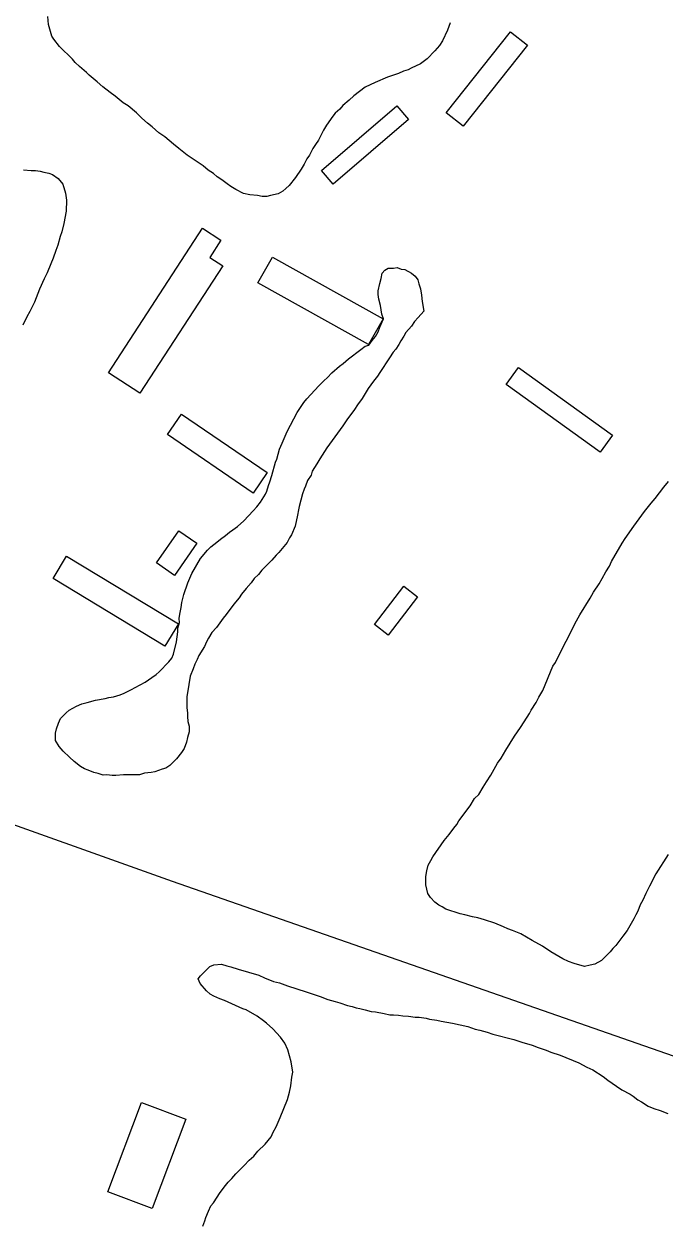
# Model space of a CAD drawing. Extents: x 3823584 to 3861785, y 301729 to 327625.
# Drawn here: x 3841238 to 3841611, y 320663 to 321360 of the extents above; entities that cross this region are included whole.
import ezdxf

# ---------------------------------------------------------------- set-up
doc = ezdxf.new("R2010")
doc.units = 0
for name, color, linetype in [('V-BLDG-OTLN', 7, 'Continuous'), ('V-RIVR-EDGE', 7, 'Continuous'), ('V-ROAD-CNTR', 7, 'Continuous'), ('V-SITE-VEGE', 7, 'Continuous')]:
    doc.layers.add(name, color=color, linetype=linetype)

msp = doc.modelspace()

# ---------------------------------------------------------------- linework, layer by layer
at = {"layer": 'V-BLDG-OTLN'}
for points in [[(3841531.55, 321347.64), (3841494.06, 321300.43), (3841484.19, 321308.27), (3841521.68, 321355.48)], [(3841462.32, 321304.28), (3841418.54, 321266.67), (3841411.7, 321274.62), (3841455.48, 321312.24)], [(3841354.17, 321219.22), (3841305.89, 321145.03), (3841287.63, 321156.91), (3841342.4, 321241.07), (3841353.14, 321234.07), (3841346.66, 321224.1)], [(3841383.07, 321224.3), (3841447.5, 321188.35), (3841439.12, 321173.34), (3841374.7, 321209.29)], [(3841526.34, 321160.1), (3841581.15, 321120.61), (3841573.98, 321110.66), (3841519.17, 321150.15)], [(3841330.12, 321132.84), (3841380.06, 321098.82), (3841371.98, 321086.97), (3841322.05, 321120.98)], [(3841339.07, 321057.78), (3841326.14, 321039.05), (3841315.73, 321046.24), (3841328.66, 321064.97)], [(3841263.31, 321050.21), (3841328.46, 321010.81), (3841320.58, 320997.79), (3841255.44, 321037.19)], [(3841467.56, 321026.53), (3841450.53, 321004.32), (3841442.51, 321010.47), (3841459.55, 321032.68)], [(3841287.36, 320680.24), (3841306.9, 320732.17), (3841332.68, 320722.47), (3841313.13, 320670.54)]]:
    msp.add_lwpolyline(points, close=True, dxfattribs=at)
at = {"layer": 'V-RIVR-EDGE'}
msp.add_spline([(3836304.38, 325474.18), (3836346.41, 325438.32), (3836389.41, 325406.07), (3836417.64, 325385.43), (3836442.67, 325366.73), (3836470.25, 325340.95), (3836497.82, 325313.88), (3836554.9, 325258.45), (3836598.51, 325215.91), (3836636.36, 325181.1), (3836681.26, 325139.85), (3836737.07, 325093.42), (3836790.94, 325041.22), (3836840.33, 324993.52), (3836889.07, 324947.12), (3836934.61, 324907.14), (3836980.81, 324871.03), (3837015.47, 324849.09), (3837040.49, 324829.1), (3837085.39, 324787.2), (3837143.76, 324734.34), (3837181.61, 324700.82), (3837223.29, 324659.57), (3837272.05, 324619.59), (3837314.38, 324579.63), (3837346.45, 324546.76), (3837364.4, 324527.43), (3837395.83, 324500.35), (3837442.02, 324462.31), (3837492.71, 324422.97), (3837554.31, 324372.67), (3837573.56, 324361.05), (3837583.2, 324359.1), (3837596.69, 324352.64), (3837621.08, 324337.79), (3837648.03, 324319.73), (3837677.54, 324292.01), (3837718.58, 324249.48), (3837753.85, 324214.68), (3837781.43, 324188.89), (3837800.05, 324179.85), (3837819.95, 324170.8), (3837850.72, 324134.08), (3837874.45, 324110.23), (3837909.07, 324073.5), (3837941.78, 324040.64), (3837989.87, 323991.66), (3838022.58, 323960.72), (3838034.12, 323947.83), (3838046.3, 323933.66), (3838066.83, 323916.25), (3838089.91, 323892.41), (3838140.59, 323849.21), (3838186.14, 323811.17), (3838215.65, 323785.38), (3838265.68, 323736.4), (3838297.1, 323707.39), (3838336.87, 323671.94), (3838359.95, 323645.52), (3838385.62, 323627.46), (3838404.24, 323615.84), (3838421.56, 323601.65), (3838441.44, 323582.32), (3838460.05, 323567.49), (3838468.4, 323563.61), (3838484.45, 323555.21), (3838548.59, 323496.55), (3838595.44, 323464.29), (3838649.98, 323422.37), (3838701.3, 323379.82), (3838749.43, 323345.62), (3838798.22, 323317.86), (3838856.62, 323274.64), (3838932.99, 323221.74), (3838989.47, 323184.31), (3839037.6, 323150.12), (3839068.42, 323134.62), (3839093.42, 323104.98), (3839110.73, 323086.94), (3839122.93, 323081.12), (3839143.46, 323065.64), (3839172.34, 323044.36), (3839190.96, 323032.74), (3839215.99, 323015.96), (3839242.32, 323006.26), (3839316.8, 322969.43), (3839341.84, 322955.87), (3839371.38, 322944.22), (3839391.29, 322935.81), (3839417.61, 322920.32), (3839461.26, 322894.5), (3839483.71, 322873.23), (3839520.3, 322851.28), (3839555.6, 322828.69), (3839599.9, 322806.72), (3839718.7, 322751.14), (3839768.14, 322726.59), (3839807.95, 322705.92), (3839836.85, 322696.21), (3839865.1, 322680.71), (3839887.57, 322667.8), (3839924.17, 322652.28), (3839969.76, 322630.31), (3840004.43, 322612.22), (3840037.82, 322597.35), (3840085.35, 322579.88), (3840108.46, 322565.68), (3840121.92, 322548.93), (3840123.18, 322539.92), (3840122.53, 322533.5), (3840118, 322521.29), (3840112.84, 322514.24), (3840095.47, 322509.14), (3840089.68, 322509.15), (3840085.17, 322504.66), (3840084.51, 322498.23), (3840085.78, 322491.8), (3840130.72, 322467.26), (3840169.89, 322448.52), (3840197.51, 322439.45), (3840209.08, 322437.5), (3840231.59, 322441.3), (3840246.39, 322448.98), (3840266.34, 322458.57), (3840273.43, 322466.27), (3840278.59, 322471.4), (3840288.9, 322480.37), (3840295.98, 322484.85), (3840301.77, 322484.84), (3840308.2, 322484.82), (3840320.4, 322479.01), (3840324.87, 322470), (3840326.78, 322461.63), (3840338.32, 322450.03), (3840344.74, 322444.88), (3840366.58, 322437.75), (3840385.84, 322428.06), (3840421.8, 322409.33), (3840466.1, 322385.43), (3840492.41, 322368.65), (3840506.53, 322357.04), (3840533.49, 322340.26), (3840559.18, 322331.2), (3840587.44, 322322.13), (3840611.85, 322311.78), (3840642.02, 322296.28), (3840678.62, 322276.26), (3840712.64, 322255.6), (3840733.18, 322242.05), (3840784.53, 322210.43), (3840835.89, 322183.3), (3840892.39, 322153.59), (3840923.85, 322139.37), (3840950.82, 322127.08), (3840989.33, 322099.99), (3841017.57, 322082.56), (3841061.24, 322062.52), (3841092.69, 322044.45), (3841151.1, 322005.09), (3841210.78, 321964.44), (3841240.29, 321939.29), (3841299.97, 321894.79), (3841335.89, 321862.55), (3841374.37, 321823.89), (3841411.57, 321789.72), (3841444.92, 321758.14), (3841469.94, 321736.22), (3841482.12, 321723.98), (3841496.22, 321704.66), (3841509.05, 321694.34), (3841523.18, 321687.23), (3841573.9, 321660.75), (3841623.97, 321631.69), (3841667.62, 321606.51), (3841696.52, 321593.59), (3841738.26, 321575.48), (3841787.07, 321556.72), (3841815.99, 321552.15), (3841851.33, 321544.99), (3841886.66, 321533.33), (3841930.32, 321511.36), (3841950.22, 321498.46), (3841977.18, 321482.96), (3841998.38, 321476.48), (3842052.99, 321463.49), (3842082.55, 321456.34), (3842109.52, 321444.7), (3842146.12, 321427.26), (3842196.2, 321402.06), (3842241.13, 321374.95), (3842288.63, 321345.26), (3842321.38, 321327.18), (3842366.94, 321295.56), (3842395.19, 321280.07), (3842429.22, 321264.55), (3842452.35, 321258.71), (3842470.97, 321249.66)], degree=3, dxfattribs=at)
at = {"layer": 'V-ROAD-CNTR'}
msp.add_lwpolyline([(3840728.36, 321161.31), (3840934.06, 321020.27), (3841070.74, 320951.56), (3841324.7, 320860.95), (3841815.15, 320690.09), (3842187.23, 320559.07), (3842340.73, 320506.57), (3842422.38, 320471.81), (3842502.27, 320435.05), (3842589.85, 320389.24), (3842692.34, 320335.03), (3842875.96, 320239.46)], dxfattribs=at)
at = {"layer": 'V-SITE-VEGE'}
for points in [[(3841486.57, 321360.63), (3841485.11, 321356.41), (3841482.16, 321350.07), (3841480.38, 321347.35), (3841477.7, 321344.32), (3841473.24, 321339.77), (3841469.36, 321336.73), (3841463.97, 321334.28), (3841462.18, 321333.37), (3841459.48, 321332.44), (3841456.49, 321331.21), (3841450.19, 321329.05), (3841443.01, 321325.98), (3841437.03, 321323.23), (3841430.46, 321318.06), (3841427.78, 321315.63), (3841424.2, 321312.59), (3841422.42, 321310.47), (3841419.73, 321308.05), (3841418.25, 321306.23), (3841414.69, 321301.09), (3841412.91, 321298.07), (3841409.96, 321292.33), (3841408.18, 321289.91), (3841406.7, 321287.5), (3841404.63, 321283.57), (3841403.15, 321281.46), (3841401.67, 321278.44), (3841399.9, 321275.42), (3841396.63, 321270.58), (3841392.77, 321266.04), (3841390.98, 321264.22), (3841389.19, 321262.7), (3841386.5, 321261.17), (3841382, 321260.23), (3841379.91, 321259.61), (3841377.2, 321259.59), (3841374.49, 321260.16), (3841369.98, 321260.43), (3841366.37, 321261.29), (3841361.84, 321263.66), (3841358.82, 321265.43), (3841356.7, 321266.92), (3841353.68, 321269.29), (3841350.96, 321271.07), (3841348.84, 321272.85), (3841345.81, 321274.93), (3841342.79, 321277.31), (3841333.42, 321283.54), (3841328.57, 321287.4), (3841325.54, 321290.08), (3841320.4, 321294.24), (3841317.07, 321296.61), (3841313.14, 321300.18), (3841310.41, 321302.26), (3841307.08, 321305.23), (3841304.05, 321308.21), (3841299.21, 321312.38), (3841296.19, 321314.15), (3841291.64, 321318.02), (3841288.62, 321320.09), (3841284.38, 321323.36), (3841281.05, 321326.34), (3841276.51, 321330.2), (3841274.99, 321331.69), (3841270.75, 321335.26), (3841268.33, 321337.64), (3841266.81, 321339.43), (3841259.23, 321346.87), (3841255.89, 321351.05), (3841254.67, 321352.84), (3841252.81, 321359.74), (3841252.47, 321364.24)], [(3841238.24, 321275.17), (3841242.75, 321274.61), (3841245.16, 321274.63), (3841247.86, 321274.36), (3841249.97, 321273.78), (3841252.98, 321273.2), (3841255.09, 321272.32), (3841258.42, 321269.94), (3841261.15, 321266.66), (3841262.7, 321261.57), (3841263.34, 321257.37), (3841263.1, 321251.05), (3841261.66, 321243.83), (3841260.5, 321239.01), (3841259.62, 321236.3), (3841258.17, 321231.18), (3841256.99, 321228.16), (3841255.53, 321223.64), (3841254.06, 321220.33), (3841252, 321215.2)], [(3841252, 321215.2), (3841250.23, 321211.58), (3841247.58, 321205.54), (3841244.64, 321198.01), (3841241.98, 321192.57), (3841240.21, 321189.55), (3841237.85, 321184.72)], [(3841268.98, 320962.95), (3841272.27, 320964.18), (3841275.27, 320965.11), (3841280.07, 320966.36), (3841285.77, 320967.31), (3841287.87, 320967.93), (3841290.57, 320968.25), (3841294.46, 320969.49), (3841296.86, 320970.41), (3841301.04, 320972.55), (3841303.14, 320973.77), (3841309.12, 320976.83), (3841313, 320979.57), (3841315.39, 320981.39), (3841317.18, 320982.91), (3841322.84, 320988.67), (3841324.62, 320990.79), (3841325.5, 320993.2), (3841327.24, 321000.43), (3841328.09, 321006.15), (3841328.07, 321008.25), (3841328.94, 321011.56), (3841328.92, 321013.97), (3841329.2, 321016.37), (3841330.06, 321020.29), (3841330.34, 321023.29), (3841331.5, 321027.81), (3841333.84, 321034.74), (3841336.2, 321040.17), (3841341.23, 321048.93), (3841345.39, 321053.78), (3841347.18, 321055.6), (3841350.76, 321058.33), (3841352.85, 321060.15), (3841355.83, 321062.28), (3841358.22, 321064.11), (3841360.01, 321065.63), (3841362.7, 321067.45), (3841366.57, 321070.79), (3841371.93, 321076.55), (3841374.01, 321078.97), (3841376.09, 321081.7), (3841379.05, 321086.23), (3841379.94, 321088.04), (3841380.81, 321091.35), (3841381.69, 321093.47), (3841382.86, 321097.08), (3841384.89, 321104.91), (3841385.78, 321106.72), (3841387.23, 321112.45), (3841388.7, 321116.07), (3841391.65, 321122.7), (3841397.56, 321133.87), (3841401.41, 321139.61), (3841403.2, 321141.73), (3841410.04, 321149.31), (3841413.02, 321152.34), (3841415.1, 321154.16), (3841417.78, 321156.89), (3841422.26, 321160.84), (3841424.35, 321162.35), (3841427.32, 321165.09), (3841434.49, 321170.56), (3841437.18, 321172.39), (3841439.24, 321173.05), (3841441.11, 321175.75), (3841443.13, 321178.15), (3841444.61, 321180.86), (3841445.62, 321183.47), (3841447.8, 321188.36), (3841446.79, 321191.08), (3841445.98, 321196.2), (3841445.04, 321199.8), (3841444.72, 321202.5), (3841444.7, 321204.61), (3841445.56, 321208.82), (3841446.44, 321211.83), (3841447.01, 321214.84), (3841448.5, 321216.66), (3841450.59, 321217.88), (3841453.59, 321217.91), (3841455.7, 321218.23), (3841458.11, 321217.34), (3841460.21, 321217.06), (3841464.14, 321214.99), (3841466.26, 321213.21), (3841467.78, 321211.12), (3841468.4, 321208.72), (3841469.33, 321205.73), (3841469.96, 321202.13), (3841470.29, 321198.52), (3841471.25, 321192.82), (3841467.97, 321189.19)], [(3841467.97, 321189.19), (3841465.89, 321186.77), (3841464.12, 321184.05), (3841460.84, 321180.41), (3841459.66, 321178.3), (3841457.88, 321175.58), (3841456.7, 321173.46), (3841454.92, 321170.74), (3841453.43, 321168.92), (3841451.36, 321165.6), (3841445.73, 321157.14), (3841444.24, 321155.02), (3841441.87, 321152), (3841438.9, 321147.76), (3841435.34, 321142.02), (3841432.67, 321138.39), (3841430.89, 321135.67), (3841426.44, 321129.62), (3841424.07, 321125.99), (3841417.83, 321117.53), (3841414.87, 321113.29), (3841410.71, 321106.95), (3841408.94, 321103.92), (3841406.27, 321099.7), (3841405.7, 321097.29), (3841403.62, 321094.26), (3841402.45, 321090.95), (3841401.56, 321089.14), (3841400.69, 321086.42), (3841398.65, 321079.19), (3841398.37, 321077.09), (3841397.79, 321074.08), (3841396.35, 321067.75), (3841394.29, 321062.63), (3841393.1, 321060.82), (3841391.62, 321058.1), (3841386.87, 321052.35), (3841385.38, 321050.83), (3841382.7, 321047.8), (3841377.04, 321042.04), (3841374.96, 321039.62), (3841372.58, 321037.19), (3841370.8, 321034.78), (3841367.83, 321031.44), (3841365.15, 321028.11), (3841363.67, 321026), (3841360.7, 321022.36), (3841356.24, 321016.32), (3841354.46, 321014.2), (3841350.6, 321008.75), (3841347.92, 321005.72), (3841345.85, 321002.4), (3841344.67, 321000.29), (3841343.49, 320997.57), (3841340.23, 320992.44), (3841339.35, 320990.02), (3841337.87, 320987.3), (3841337, 320984.59), (3841335.23, 320980.37), (3841334.37, 320975.55), (3841333.23, 320968.33), (3841333.29, 320962.02), (3841333.62, 320959.02), (3841333.64, 320956.92), (3841333.96, 320953.92), (3841334.59, 320951.22), (3841334.62, 320947.92), (3841333.75, 320944.6), (3841333.17, 320941.89), (3841331.7, 320938.27), (3841330.22, 320935.85), (3841327.25, 320932.22), (3841323.38, 320928.28), (3841320.99, 320926.76), (3841318.89, 320926.14), (3841314.7, 320924.6), (3841312.6, 320924.28), (3841308.69, 320923.94), (3841305.7, 320923.02), (3841296.38, 320922.93), (3841291.88, 320922.59), (3841289.77, 320922.57), (3841286.77, 320922.85), (3841284.67, 320922.83), (3841281.65, 320923.7), (3841279.24, 320924.28), (3841275.92, 320925.75), (3841273.81, 320926.34), (3841271.4, 320927.82), (3841267.77, 320930.79), (3841265.04, 320933.17), (3841261.4, 320936.74), (3841258.98, 320939.42), (3841256.84, 320943.01), (3841256.8, 320947.22), (3841257.38, 320949.63), (3841258.55, 320952.94), (3841259.73, 320955.66), (3841263, 320958.99), (3841264.79, 320960.51), (3841268.98, 320962.95)], [(3841599.69, 321076.19), (3841603.56, 321081.03), (3841605.94, 321083.75), (3841610.98, 321090.41), (3841613.66, 321093.74)], [(3841613.5, 320876.49), (3841606.39, 320865.31), (3841602.55, 320858.07), (3841600.48, 320853.84), (3841598.71, 320849.92), (3841597.24, 320847.2), (3841595.77, 320843.58), (3841594.58, 320841.47), (3841593.4, 320839.05), (3841589.56, 320832.41), (3841587.18, 320829.08), (3841583.02, 320823.64), (3841581.24, 320821.82), (3841579.75, 320820), (3841574.69, 320814.85), (3841570.8, 320812.71), (3841568.1, 320812.08), (3841564.81, 320811.45), (3841558.78, 320813.2), (3841555.46, 320814.38), (3841552.15, 320815.85), (3841545.2, 320819.99), (3841540.36, 320823.25), (3841534.32, 320826.51), (3841527.68, 320830.35), (3841522.85, 320832.41), (3841520.14, 320833.29), (3841517.72, 320834.47), (3841512.6, 320836.53), (3841506.57, 320838.58), (3841502.65, 320839.74), (3841499.64, 320840.32), (3841495.13, 320841.48), (3841492.42, 320842.06), (3841483.98, 320844.68), (3841481.86, 320846.17), (3841480.05, 320847.05), (3841477.63, 320848.83), (3841475.21, 320851.52), (3841473.68, 320853.91), (3841472.43, 320859), (3841472.39, 320863.81), (3841472.96, 320867.12), (3841473.83, 320870.44), (3841475.31, 320873.15), (3841476.5, 320875.27), (3841483.02, 320884.64), (3841485.99, 320888.27), (3841488.66, 320891.9), (3841490.45, 320894.02), (3841491.63, 320896.13), (3841498.16, 320904.91), (3841500.83, 320909.14), (3841503.21, 320911.56), (3841505.88, 320915.79), (3841507.65, 320918.81), (3841510.32, 320922.74), (3841514.17, 320929.69), (3841516.24, 320932.71), (3841518.91, 320937.24), (3841523.94, 320945.4), (3841527.5, 320950.54), (3841529.58, 320953.86), (3841532.84, 320958.7), (3841533.72, 320960.51), (3841536.69, 320965.05), (3841538.16, 320968.07), (3841540.53, 320971.99), (3841546.41, 320986.17), (3841547.9, 320988.28), (3841550.55, 320994.02), (3841557.64, 321007.6), (3841559.11, 321010.92), (3841562.07, 321016.05), (3841567.99, 321025.72), (3841570.07, 321029.35), (3841573.33, 321034.18), (3841575.1, 321037.2), (3841577.17, 321041.13), (3841579.24, 321044.45), (3841580.42, 321047.17), (3841586.64, 321057.74), (3841588.42, 321060.46), (3841593.46, 321067.72), (3841599.69, 321076.19)], [(3841342.6, 320660.25), (3841343.78, 320663.26), (3841344.36, 320665.37), (3841345.83, 320668.99), (3841347.31, 320672.01), (3841348.79, 320673.82), (3841350.86, 320677.15), (3841352.35, 320679.27), (3841355.02, 320682.89), (3841357.4, 320685.92), (3841359.48, 320688.04), (3841361.86, 320690.77), (3841366.63, 320695.62), (3841369.6, 320698.65), (3841372.28, 320701.08), (3841374.66, 320703.8), (3841378.83, 320708.05), (3841382.4, 320712.29), (3841383.58, 320715), (3841385.35, 320718.02), (3841387.71, 320723.45), (3841391.82, 320734), (3841392.99, 320738.22), (3841393.85, 320741.84), (3841394.41, 320746.95), (3841394.98, 320749.96), (3841394.03, 320755.96), (3841392.16, 320762.85), (3841390.33, 320766.74), (3841387.89, 320770.33), (3841383.34, 320775.09), (3841379.71, 320778.37), (3841377.89, 320779.85), (3841374.26, 320782.53), (3841367.92, 320786.07), (3841365.81, 320786.66), (3841355.25, 320791.67), (3841352.54, 320792.55), (3841348.92, 320794.02), (3841346.8, 320795.2), (3841344.68, 320797.28), (3841341.04, 320801.46), (3841339.81, 320804.15), (3841341.3, 320805.97), (3841346.66, 320811.43), (3841349.05, 320812.35), (3841353.56, 320812.69), (3841356.57, 320811.81), (3841358.98, 320811.23), (3841363.2, 320809.77)], [(3841363.2, 320809.77), (3841375.25, 320806.27), (3841378.57, 320804.8), (3841383.7, 320802.74)], [(3841383.7, 320802.74), (3841387.31, 320801.87), (3841391.83, 320800.11), (3841402.68, 320796.6), (3841405.69, 320795.73), (3841410.82, 320793.97), (3841415.34, 320792.21), (3841419.56, 320791.04), (3841422.27, 320790.17), (3841426.79, 320788.7), (3841429.5, 320788.13), (3841431.91, 320787.25), (3841434.02, 320786.97), (3841437.03, 320786.09), (3841440.64, 320785.22), (3841443.05, 320784.95), (3841448.17, 320784.09), (3841451.48, 320783.21), (3841453.58, 320783.24), (3841456.59, 320782.96), (3841459, 320782.68), (3841462.3, 320782.41), (3841466.21, 320781.85), (3841468.62, 320781.87), (3841472.53, 320781.3), (3841474.64, 320780.72), (3841478.85, 320780.16), (3841481.26, 320779.58), (3841487.88, 320778.43), (3841496.91, 320776.41), (3841501.13, 320774.95), (3841503.84, 320774.37), (3841508.06, 320773.21), (3841511.37, 320772.03), (3841523.72, 320768.84), (3841528.24, 320767.38), (3841534.27, 320765.63), (3841537.88, 320764.16), (3841542.4, 320762.7), (3841545.12, 320761.52), (3841550.54, 320759.76), (3841561.4, 320755.35), (3841566.23, 320752.69), (3841569.55, 320751.22), (3841575.59, 320747.37), (3841578.32, 320745.29), (3841583.46, 320741.73), (3841586.48, 320739.65), (3841591.31, 320736.99), (3841593.13, 320735.81), (3841595.85, 320733.73), (3841597.96, 320732.55), (3841601.89, 320730.18), (3841605.21, 320728.7), (3841608.82, 320727.53), (3841613.35, 320725.77)]]:
    msp.add_lwpolyline(points, dxfattribs=at)

doc.saveas('drawing.dxf')
